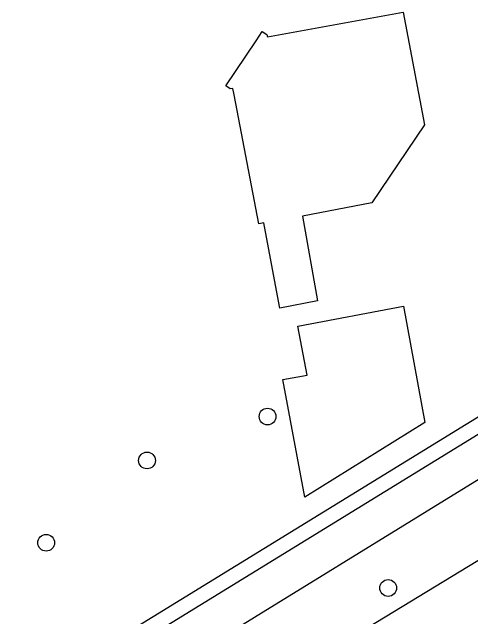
# Model space of a CAD drawing. Extents: x 160664 to 161506, y 382245 to 383288.
# Drawn here: x 161218.32 to 161245.09, y 382692.57 to 382727.85 of the extents above; entities that cross this region are included whole.
import ezdxf

# ---------------------------------------------------------------- set-up
doc = ezdxf.new("R2010")
doc.units = 0
for name, color, linetype in [('IMGEO_Boom', 7, 'Continuous'), ('IMGEO_Groenvoorziening', 7, 'Continuous'), ('IMGEO_Pand', 7, 'Continuous'), ('IMGEO_Rijbaan_lokaal_open', 7, 'Continuous'), ('IMGEO_Voetpad_open', 7, 'Continuous')]:
    doc.layers.add(name, color=color, linetype=linetype)

msp = doc.modelspace()

# ---------------------------------------------------------------- linework, layer by layer
at = {"layer": 'IMGEO_Boom'}
for centre in [(161233.23, 382704.259), (161226.196, 382701.699), (161220.312, 382696.9), (161240.265, 382694.262)]:
    msp.add_circle(centre, 0.489, dxfattribs=at)
at = {"layer": 'IMGEO_Groenvoorziening'}
msp.add_lwpolyline([(161164.791, 382654.665), (161254.743, 382709.924)], dxfattribs=at)
at = {"layer": 'IMGEO_Pand'}
for points in [[(161232.569, 382726.182), (161232.922, 382726.717), (161233.181, 382726.546), (161233.216, 382726.397), (161241.14, 382727.849), (161242.387, 382721.268), (161239.308, 382716.731), (161235.257, 382715.954), (161236.151, 382711), (161233.954, 382710.576), (161233.229, 382714.401), (161233.011, 382715.55), (161232.71, 382715.502), (161231.276, 382723.015), (161231.203, 382723.398), (161231.05, 382723.381), (161230.792, 382723.552), (161232.569, 382726.182)], [(161241.153, 382710.696), (161242.395, 382703.905), (161235.403, 382699.555), (161234.113, 382706.418), (161235.546, 382706.682), (161235.003, 382709.532), (161241.153, 382710.696)]]:
    msp.add_lwpolyline(points, dxfattribs=at)
at = {"layer": 'IMGEO_Rijbaan_lokaal_open'}
msp.add_lwpolyline([(161169.214, 382649.56), (161169.4, 382649.664), (161174.244, 382652.562), (161254.227, 382701.17), (161258.165, 382703.578)], dxfattribs=at)
at = {"layer": 'IMGEO_Voetpad_open'}
for points in [[(161255.207, 382709.168), (161165.254, 382653.931), (161164.791, 382654.665)], [(161256.256, 382707.186), (161218.352, 382683.857), (161169.165, 382653.466), (161166.325, 382651.749)]]:
    msp.add_lwpolyline(points, dxfattribs=at)

doc.saveas('drawing.dxf')
